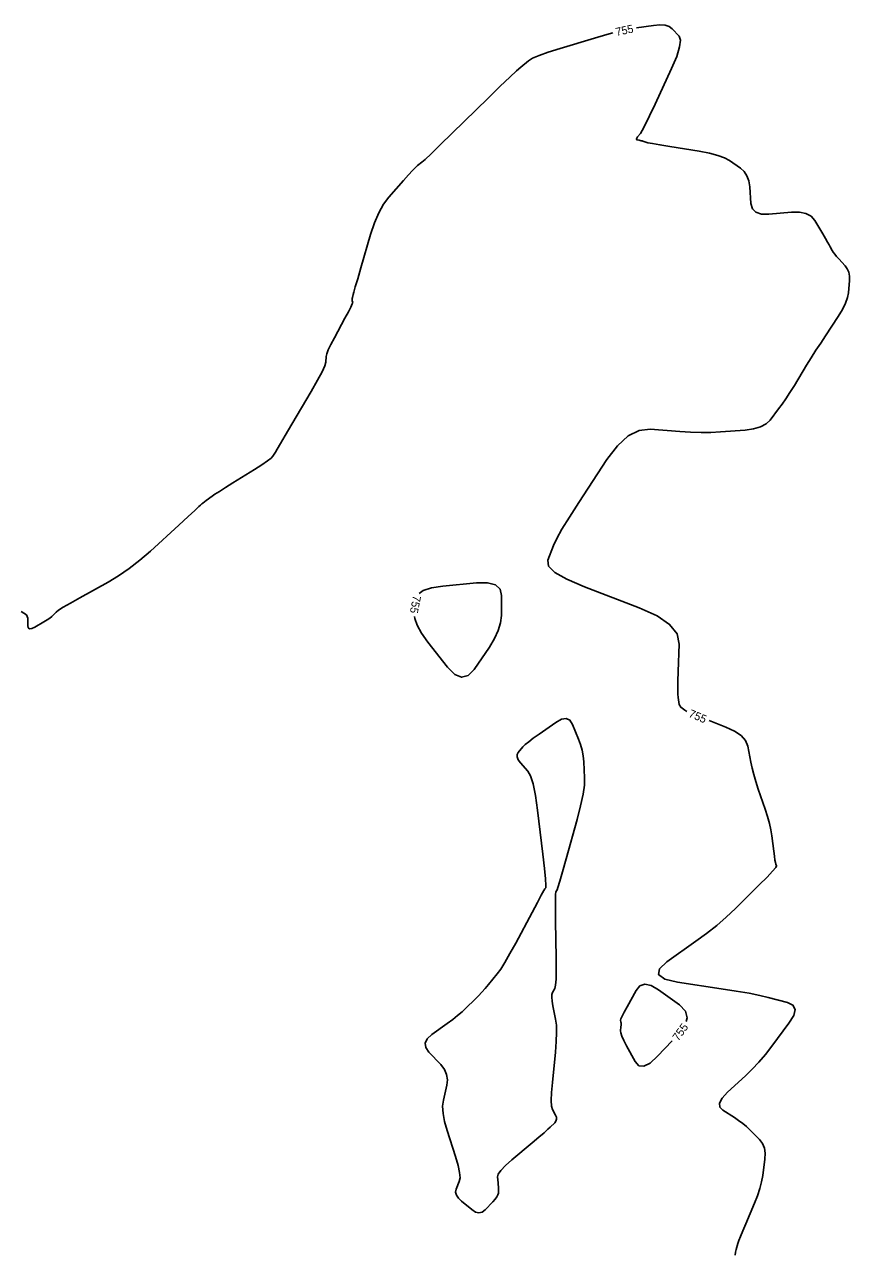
# Model space of a CAD drawing. Extents: x 2082232 to 2083549, y 592624 to 593832.
# Drawn here: x 2082320.2 to 2082392.4, y 593627.3 to 593734.8 of the extents above; entities that cross this region are included whole.
import ezdxf

# ---------------------------------------------------------------- set-up
doc = ezdxf.new("R2010")
doc.units = 0
doc.layers.add('DT_X_Contour_Major', color=7, linetype='Continuous')
doc.layers.add('DT_X_Contour_Minor', color=7, linetype='Continuous')

msp = doc.modelspace()

# ---------------------------------------------------------------- linework, layer by layer
at = {"layer": 'DT_X_Contour_Major'}
for points in [[(2082319.95, 593683.5), (2082320.39, 593683.19), (2082320.53, 593682.92), (2082320.52, 593682.26), (2082320.56, 593682.07), (2082320.67, 593681.98), (2082320.86, 593682), (2082321.12, 593682.12), (2082321.93, 593682.6), (2082322.21, 593682.76), (2082322.44, 593682.92), (2082322.62, 593683.05), (2082322.74, 593683.17), (2082323.01, 593683.45), (2082323.21, 593683.61), (2082323.62, 593683.87), (2082324.24, 593684.23), (2082325.06, 593684.69), (2082327.54, 593686.06), (2082328.46, 593686.61), (2082329.39, 593687.25), (2082330.32, 593687.98), (2082331.24, 593688.78), (2082333.72, 593691.05), (2082334.53, 593691.8), (2082335.12, 593692.34), (2082335.49, 593692.67), (2082335.63, 593692.8), (2082335.7, 593692.88), (2082335.74, 593692.92), (2082335.83, 593692.98), (2082335.96, 593693.08), (2082336.13, 593693.2), (2082336.63, 593693.57), (2082336.89, 593693.75), (2082337.28, 593694), (2082337.8, 593694.33), (2082338.45, 593694.74), (2082340.36, 593695.93), (2082341, 593696.33), (2082341.48, 593696.66), (2082341.8, 593696.91), (2082341.96, 593697.08), (2082342.17, 593697.44), (2082342.32, 593697.69), (2082342.61, 593698.18), (2082343.03, 593698.9), (2082343.6, 593699.87), (2082345.29, 593702.75), (2082345.85, 593703.72), (2082346.25, 593704.46), (2082346.49, 593704.99), (2082346.58, 593705.29), (2082346.6, 593705.79), (2082346.66, 593706.03), (2082346.79, 593706.39), (2082347.02, 593706.86), (2082347.33, 593707.44), (2082348.26, 593709.14), (2082348.57, 593709.7), (2082348.78, 593710.12), (2082348.9, 593710.4), (2082348.94, 593710.52), (2082348.9, 593710.67), (2082348.89, 593710.73), (2082348.89, 593710.8), (2082348.89, 593710.88), (2082348.91, 593710.97), (2082348.97, 593711.21), (2082349.02, 593711.42), (2082349.16, 593711.89), (2082349.37, 593712.6), (2082349.65, 593713.56), (2082350.5, 593716.46), (2082350.84, 593717.48), (2082351.22, 593718.36), (2082351.64, 593719.11), (2082352.1, 593719.73), (2082353.37, 593721.19), (2082353.81, 593721.68), (2082354.16, 593722.07), (2082354.43, 593722.34), (2082354.61, 593722.51), (2082354.99, 593722.8), (2082355.26, 593723.04), (2082355.79, 593723.54), (2082356.58, 593724.3), (2082357.63, 593725.33), (2082360.78, 593728.4), (2082361.84, 593729.44), (2082362.67, 593730.24), (2082363.27, 593730.8), (2082363.64, 593731.12), (2082364.3, 593731.67), (2082364.66, 593731.89), (2082365.24, 593732.14), (2082366.04, 593732.43), (2082367.07, 593732.75), (2082370.09, 593733.65), (2082371.16, 593733.96), (2082371.69, 593734.1)], [(2082373.75, 593734.54), (2082375.23, 593734.76), (2082375.79, 593734.81), (2082376.26, 593734.78), (2082376.62, 593734.66), (2082376.89, 593734.47), (2082377.48, 593733.82), (2082377.6, 593733.47), (2082377.53, 593732.88), (2082377.28, 593732.05), (2082376.83, 593731), (2082375.38, 593727.88), (2082374.89, 593726.84), (2082374.52, 593726.07), (2082374.25, 593725.56), (2082374.1, 593725.31), (2082373.85, 593725), (2082373.78, 593724.9), (2082373.75, 593724.82), (2082373.76, 593724.77), (2082373.81, 593724.75), (2082374, 593724.71), (2082374.08, 593724.69), (2082374.16, 593724.67), (2082374.24, 593724.65), (2082374.32, 593724.62), (2082374.56, 593724.55), (2082374.75, 593724.5), (2082375.17, 593724.43), (2082375.81, 593724.32), (2082376.66, 593724.17), (2082379.24, 593723.75), (2082380.13, 593723.58), (2082380.87, 593723.39), (2082381.46, 593723.17), (2082381.89, 593722.93), (2082382.86, 593722.26), (2082383.18, 593721.97), (2082383.42, 593721.6), (2082383.58, 593721.17), (2082383.66, 593720.65), (2082383.77, 593719.19), (2082383.9, 593718.72), (2082384.2, 593718.41), (2082384.68, 593718.24), (2082385.34, 593718.24), (2082387.32, 593718.42), (2082388.01, 593718.43), (2082388.57, 593718.31), (2082389.02, 593718.06), (2082389.34, 593717.69), (2082390.04, 593716.52), (2082390.28, 593716.12), (2082390.47, 593715.8), (2082390.61, 593715.56), (2082390.7, 593715.39), (2082390.88, 593715.06), (2082390.97, 593714.92), (2082391.09, 593714.75), (2082391.25, 593714.56), (2082391.45, 593714.34), (2082392.01, 593713.72), (2082392.19, 593713.47), (2082392.32, 593713.17), (2082392.38, 593712.83), (2082392.38, 593712.45), (2082392.3, 593711.38), (2082392.22, 593710.95), (2082392.05, 593710.46), (2082391.77, 593709.92), (2082391.4, 593709.31), (2082390.28, 593707.62), (2082389.87, 593706.98), (2082389.45, 593706.34), (2082389.04, 593705.69), (2082388.64, 593705.03), (2082387.57, 593703.27), (2082387.18, 593702.65), (2082386.82, 593702.1), (2082386.49, 593701.62), (2082386.19, 593701.22), (2082385.44, 593700.23), (2082385.09, 593699.9), (2082384.61, 593699.65), (2082384, 593699.47), (2082383.25, 593699.37), (2082381.1, 593699.21), (2082380.27, 593699.16), (2082379.4, 593699.15), (2082378.49, 593699.18), (2082377.54, 593699.24), (2082374.95, 593699.44), (2082373.99, 593699.33), (2082373.04, 593698.85), (2082372.1, 593698), (2082371.17, 593696.78), (2082368.72, 593693.04), (2082367.89, 593691.75), (2082367.24, 593690.69), (2082366.78, 593689.87), (2082366.5, 593689.27), (2082366, 593687.98), (2082366.06, 593687.47), (2082366.62, 593686.92), (2082367.67, 593686.31), (2082369.21, 593685.65), (2082373.99, 593683.83), (2082375.55, 593683.12), (2082376.65, 593682.36), (2082377.3, 593681.53), (2082377.49, 593680.65), (2082377.39, 593678.24), (2082377.37, 593677.41), (2082377.36, 593676.76), (2082377.37, 593676.28), (2082377.4, 593675.97), (2082377.5, 593675.36), (2082377.64, 593675.12), (2082377.98, 593674.86), (2082378.17, 593674.76)], [(2082360.91, 593680.39), (2082361.35, 593681.12), (2082361.67, 593681.82), (2082361.87, 593682.5), (2082361.94, 593683.16), (2082361.96, 593684.9), (2082361.83, 593685.45), (2082361.42, 593685.82), (2082360.73, 593686), (2082359.76, 593685.99), (2082356.81, 593685.71), (2082355.83, 593685.56), (2082355.11, 593685.32), (2082354.75, 593685.06)], [(2082354.35, 593683.05), (2082354.36, 593682.88), (2082354.57, 593682.29), (2082354.95, 593681.6), (2082355.51, 593680.82), (2082357.24, 593678.62), (2082357.87, 593677.98), (2082358.46, 593677.74), (2082359.02, 593677.89), (2082359.55, 593678.43), (2082360.91, 593680.39)], [(2082380.1, 593673.95), (2082381.57, 593673.39), (2082382.34, 593673.04), (2082382.91, 593672.64), (2082383.29, 593672.2), (2082383.49, 593671.71), (2082383.76, 593670.33), (2082383.87, 593669.8), (2082384.02, 593669.23), (2082384.2, 593668.62), (2082384.41, 593667.97), (2082385.01, 593666.2), (2082385.21, 593665.56), (2082385.38, 593664.95), (2082385.5, 593664.39), (2082385.59, 593663.87), (2082385.76, 593662.54), (2082385.82, 593662.09), (2082385.87, 593661.75), (2082385.91, 593661.53), (2082385.94, 593661.41), (2082386.01, 593661.25), (2082385.93, 593661.1), (2082385.65, 593660.77), (2082385.18, 593660.27), (2082384.5, 593659.58), (2082382.42, 593657.53), (2082381.61, 593656.77), (2082380.77, 593656.04), (2082379.88, 593655.33), (2082378.95, 593654.65), (2082376.41, 593652.85), (2082375.76, 593652.24), (2082375.69, 593651.74), (2082376.23, 593651.35), (2082377.35, 593651.08), (2082381.15, 593650.5), (2082382.47, 593650.3), (2082383.6, 593650.1), (2082384.53, 593649.91), (2082385.26, 593649.74), (2082386.95, 593649.31), (2082387.44, 593649.07), (2082387.62, 593648.68), (2082387.51, 593648.15), (2082387.09, 593647.48), (2082385.59, 593645.48), (2082385.03, 593644.76), (2082384.46, 593644.08), (2082383.88, 593643.46), (2082383.29, 593642.89), (2082381.72, 593641.44), (2082381.25, 593640.93), (2082381.03, 593640.5), (2082381.05, 593640.15), (2082381.31, 593639.87), (2082382.32, 593639.24), (2082382.69, 593638.99), (2082383.05, 593638.72), (2082383.38, 593638.44), (2082383.7, 593638.13), (2082384.51, 593637.3), (2082384.77, 593636.96), (2082384.94, 593636.56), (2082385.01, 593636.11), (2082384.99, 593635.6), (2082384.8, 593634.16), (2082384.7, 593633.6), (2082384.55, 593633.02), (2082384.35, 593632.39), (2082384.09, 593631.74), (2082383.32, 593629.95), (2082383.06, 593629.34), (2082382.86, 593628.84), (2082382.72, 593628.47), (2082382.63, 593628.22), (2082382.46, 593627.7), (2082382.41, 593627.47), (2082382.38, 593627.19)], [(2082372.4, 593647.18), (2082372.41, 593647.31), (2082372.41, 593647.42), (2082372.41, 593647.51), (2082372.4, 593647.58), (2082372.37, 593647.74), (2082372.39, 593647.86), (2082372.5, 593648.1), (2082372.68, 593648.45), (2082372.93, 593648.93), (2082373.72, 593650.34), (2082374.06, 593650.75), (2082374.5, 593650.89), (2082375.04, 593650.78), (2082375.68, 593650.41), (2082377.51, 593649.08), (2082378.03, 593648.54), (2082378.19, 593647.95), (2082378.1, 593647.63)], [(2082376.89, 593645.95), (2082375.6, 593644.59), (2082374.95, 593644), (2082374.41, 593643.72), (2082373.97, 593643.77), (2082373.64, 593644.13), (2082372.89, 593645.51), (2082372.65, 593645.97), (2082372.48, 593646.35), (2082372.38, 593646.63), (2082372.36, 593646.81), (2082372.4, 593647.18)]]:
    msp.add_lwpolyline(points, dxfattribs=at)
at = {"layer": 'DT_X_Contour_Minor'}
msp.add_lwpolyline([(2082355.6, 593644.95), (2082355.33, 593645.36), (2082355.28, 593645.75), (2082355.45, 593646.13), (2082355.85, 593646.5), (2082357.2, 593647.47), (2082357.68, 593647.82), (2082358.11, 593648.16), (2082358.5, 593648.48), (2082358.83, 593648.79), (2082359.64, 593649.59), (2082359.95, 593649.89), (2082360.24, 593650.21), (2082360.53, 593650.53), (2082360.82, 593650.87), (2082361.56, 593651.79), (2082361.88, 593652.22), (2082362.25, 593652.81), (2082362.69, 593653.57), (2082363.19, 593654.49), (2082364.62, 593657.16), (2082365.09, 593658.04), (2082365.43, 593658.68), (2082365.65, 593659.08), (2082365.75, 593659.24), (2082365.83, 593659.33), (2082365.84, 593659.53), (2082365.79, 593660.1), (2082365.7, 593661.01), (2082365.55, 593662.27), (2082365.09, 593666.11), (2082364.91, 593667.41), (2082364.71, 593668.41), (2082364.5, 593669.12), (2082364.26, 593669.54), (2082363.6, 593670.27), (2082363.41, 593670.53), (2082363.31, 593670.77), (2082363.31, 593670.98), (2082363.42, 593671.17), (2082363.82, 593671.65), (2082364.03, 593671.85), (2082364.33, 593672.11), (2082364.73, 593672.41), (2082365.23, 593672.77), (2082366.69, 593673.79), (2082367.2, 593674.07), (2082367.61, 593674.13), (2082367.94, 593673.98), (2082368.17, 593673.61), (2082368.69, 593672.34), (2082368.86, 593671.86), (2082368.99, 593671.37), (2082369.08, 593670.86), (2082369.14, 593670.34), (2082369.22, 593668.94), (2082369.2, 593668.32), (2082369.09, 593667.51), (2082368.87, 593666.5), (2082368.56, 593665.31), (2082367.61, 593661.87), (2082367.29, 593660.73), (2082367.05, 593659.9), (2082366.89, 593659.37), (2082366.81, 593659.15), (2082366.71, 593658.97), (2082366.68, 593658.75), (2082366.66, 593658.26), (2082366.66, 593657.48), (2082366.67, 593656.42), (2082366.73, 593653.21), (2082366.74, 593652.14), (2082366.72, 593651.34), (2082366.68, 593650.8), (2082366.62, 593650.53), (2082366.42, 593650.17), (2082366.36, 593650), (2082366.35, 593649.75), (2082366.38, 593649.42), (2082366.45, 593649.01), (2082366.68, 593647.83), (2082366.75, 593647.32), (2082366.77, 593646.67), (2082366.74, 593645.88), (2082366.66, 593644.96), (2082366.4, 593642.31), (2082366.32, 593641.42), (2082366.3, 593640.73), (2082366.33, 593640.24), (2082366.4, 593639.95), (2082366.68, 593639.45), (2082366.75, 593639.26), (2082366.76, 593639.09), (2082366.71, 593638.93), (2082366.6, 593638.78), (2082366.22, 593638.4), (2082366.01, 593638.21), (2082365.68, 593637.91), (2082365.21, 593637.51), (2082364.62, 593637.01), (2082362.86, 593635.53), (2082362.29, 593635.03), (2082361.88, 593634.61), (2082361.65, 593634.28), (2082361.59, 593634.04), (2082361.65, 593633.53), (2082361.67, 593633.35), (2082361.68, 593633.19), (2082361.69, 593633.04), (2082361.69, 593632.92), (2082361.68, 593632.61), (2082361.64, 593632.47), (2082361.55, 593632.3), (2082361.4, 593632.09), (2082361.18, 593631.85), (2082360.52, 593631.15), (2082360.26, 593630.96), (2082359.98, 593630.9), (2082359.68, 593630.97), (2082359.36, 593631.18), (2082358.46, 593631.91), (2082358.18, 593632.18), (2082358, 593632.44), (2082357.94, 593632.7), (2082357.99, 593632.96), (2082358.26, 593633.63), (2082358.32, 593633.95), (2082358.28, 593634.43), (2082358.15, 593635.05), (2082357.92, 593635.83), (2082357.19, 593638.09), (2082356.96, 593638.89), (2082356.84, 593639.6), (2082356.8, 593640.23), (2082356.87, 593640.76), (2082357.17, 593642.06), (2082357.22, 593642.54), (2082357.15, 593643), (2082356.95, 593643.44), (2082356.63, 593643.86), (2082355.6, 593644.95)], dxfattribs=at)

# ---------------------------------------------------------------- texts
at = {"layer": 'DT_X_Contour_Major'}
for rotation, p in [(12.0846, (2082372.01, 593733.83)), (258.7662, (2082354.23, 593684.94)), (337.185, (2082378.26, 593674.31)), (54.0693, (2082377.41, 593645.88))]:
    msp.add_text('755', height=0.7, rotation=rotation, dxfattribs=at).set_placement(p)

doc.saveas('drawing.dxf')
